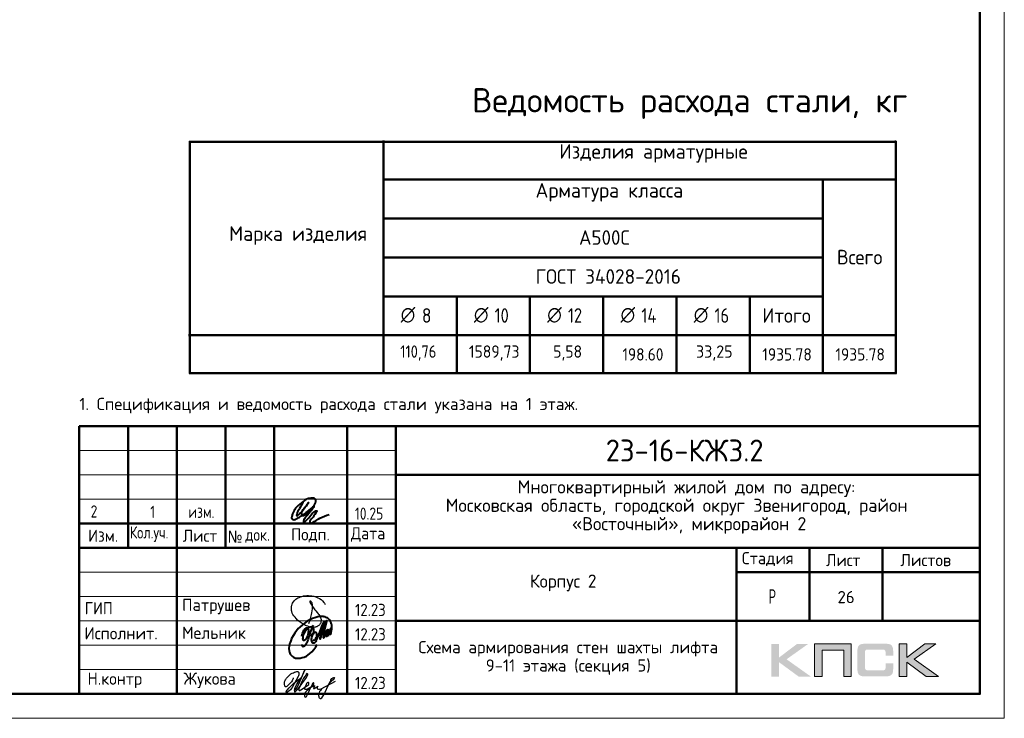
# Model space of a CAD drawing. Header units: millimetres. Extents: x -49773 to 2322955, y -3321 to 58485.
# Tile 340 of 580: x 1305837 to 1326062, y -3321 to 11029. Entities that reach past the tile are written whole.
import ezdxf

# ---------------------------------------------------------------- set-up
doc = ezdxf.new("R2010")
doc.units = ezdxf.units.MM
for name, color, linetype, lineweight in [('Standard', 7, 'Continuous', 25), ('Основная', 7, 'Continuous', 40), ('Стена наружная_ Сайдинг', 7, 'Continuous', 35), ('Экспликация_ описание', 7, 'Continuous', 13)]:
    doc.layers.add(name, color=color, linetype=linetype, lineweight=lineweight)
doc.styles.add('GOST 2.304-81', font='txt')
doc.styles.add('ISOCPEUR', font='txt')
doc.styles.add('Segoe UI Symbol', font='txt')

# ---------------------------------------------------------------- blocks, each defined once
blk = doc.blocks.new('яяя')
at = {"lineweight": 30}
for points in [[(345424, 110432), (345425, 110410), (345424, 110397), (345417, 110379), (345406, 110350), (345390, 110319), (345357, 110275), (345310, 110221), (345265, 110176), (345198, 110110), (345161, 110077), (345133, 110066), (345116, 110066), (345102, 110075), (345090, 110091), (345082, 110115), (345074, 110146), (345066, 110182), (345064, 110206), (345067, 110234), (345077, 110278), (345095, 110320), (345114, 110361), (345134, 110395), (345159, 110428), (345195, 110469), (345228, 110506), (345284, 110560), (345331, 110595), (345379, 110625), (345435, 110648), (345486, 110670), (345532, 110686), (345573, 110696), (345605, 110698), (345621, 110695), (345635, 110687), (345648, 110671), (345656, 110649), (345659, 110625), (345659, 110583), (345656, 110553), (345647, 110523), (345635, 110489), (345387, 110033), (345349, 109985), (345311, 109948), (345247, 109889), (345209, 109858), (345192, 109844), (345180, 109837), (345157, 109833), (345150, 109835), (345140, 109842), (345135, 109856), (345138, 109881), (345148, 109892), (345183, 109930), (345267, 110024), (345343, 110105), (345455, 110213), (345617, 110343), (345775, 110456), (345811, 110526), (345838, 110607), (345890, 110740), (345902, 110771), (345698, 110295), (345672, 110226), (345626, 110132), (345572, 110032), (345518, 109953), (345481, 109918), (345497, 110001), (345567, 110147), (345655, 110301), (345760, 110442)], [(345481, 109918), (345476, 109896), (345475, 109874), (345485, 109861), (345506, 109866), (345539, 109891), (345632, 109983), (345968, 110450), (346022, 110527), (346029, 110560), (346027, 110579), (346026, 110590), (346010, 110605), (345993, 110609), (345975, 110601), (345962, 110584), (345954, 110562), (345857, 110421), (345783, 110292), (345741, 110183), (345701, 110079), (345665, 109985), (345660, 109952), (345666, 109929), (345669, 109915), (345682, 109910), (345702, 109914), (345735, 109941), (345846, 110007), (346065, 110160), (346075, 110193), (346070, 110217), (346066, 110236), (346052, 110241), (346030, 110241), (346007, 110228), (345978, 110203), (345960, 110164), (345892, 110010), (345895, 109986), (345904, 109966), (345925, 109964), (345969, 109968), (346045, 110000), (346218, 110114), (346261, 110154), (346280, 110184), (346282, 110210), (346278, 110225), (346263, 110229), (346241, 110222), (346220, 110198), (346162, 110049), (345989, 109904), (345932, 109849), (345906, 109805), (345891, 109739), (345890, 109690), (345899, 109652), (345924, 109647), (345956, 109655), (345980, 109674), (346058, 109838), (346158, 110046), (346261, 110098), (346314, 110120), (346292, 110079), (346269, 110036), (346261, 110008), (346267, 109998), (346293, 109998), (346363, 110039), (346445, 110095), (346421, 110068), (346414, 110040), (346407, 110011), (346416, 109990), (346466, 109972), (346509, 109977), (346574, 109984), (347172, 110293)], [(346586, 109971), (346543, 109917), (346509, 109873), (346489, 109825), (346475, 109767), (346472, 109710), (346478, 109675), (346485, 109641), (346501, 109621), (346517, 109602), (346542, 109589), (346568, 109592), (346605, 109620), (346680, 109731), (346736, 109842), (346865, 110115), (346962, 110290), (346969, 110318), (346979, 110360), (347013, 110403), (347056, 110434), (347091, 110450), (347109, 110450), (347121, 110434), (347115, 110405), (347072, 110355), (347012, 110307), (346924, 110222)]]:
    blk.add_lwpolyline(points, dxfattribs=at)
blk = doc.blocks.new('Из_буфера32210')
at = {"color": 7, "lineweight": 25}
blk.add_lwpolyline([(357, 84), (386, 160), (399, 213), (405, 239), (412, 268), (420, 299), (427, 339), (434, 380), (437, 414), (438, 442), (436, 466), (430, 489), (425, 504), (417, 519), (409, 531), (405, 535), (403, 536), (400, 539), (394, 541), (387, 543), (383, 542), (379, 539), (377, 534), (377, 528), (379, 523), (438, 428), (470, 382), (484, 365), (504, 341), (528, 310), (551, 280), (562, 264), (575, 247), (582, 235), (589, 220), (599, 198), (606, 184), (610, 167), (611, 155), (612, 143), (611, 127), (609, 116), (603, 96), (596, 82), (588, 69), (579, 56), (563, 43), (551, 34), (539, 25), (524, 16), (511, 10), (494, 5), (481, 3), (456, 0), (432, 1), (415, 3), (396, 6), (375, 11), (355, 19), (336, 24), (310, 31), (293, 39), (269, 53), (243, 69), (223, 80), (202, 93), (180, 109), (152, 128), (126, 152), (98, 182), (77, 211), (52, 241), (32, 266), (20, 293), (8, 329), (3, 348), (1, 373), (0, 393), (1, 417), (6, 440), (13, 454), (20, 476), (26, 497), (38, 517), (47, 529), (60, 548), (75, 563), (95, 581), (115, 593), (135, 606), (161, 618), (187, 628), (213, 638), (251, 647), (282, 653), (319, 655), (353, 655), (384, 652), (418, 648), (460, 641), (503, 628), (544, 611), (579, 594), (611, 573), (639, 545), (666, 515), (679, 496), (694, 471)], dxfattribs=at)
blk = doc.blocks.new('Из_буфера5543')
at = {"layer": 'Основная'}
for points in [[(762, 497), (761, 475), (762, 458), (767, 452), (778, 451), (786, 456), (792, 470), (796, 479), (799, 485), (802, 495), (805, 507), (808, 516), (812, 533), (814, 535), (801, 505), (800, 490), (800, 477), (805, 470), (820, 476), (824, 483), (826, 494), (829, 504), (833, 526), (835, 530), (842, 548), (846, 564), (852, 580), (855, 593), (859, 605), (862, 610), (866, 617), (856, 574), (856, 555), (851, 540), (848, 519), (849, 504), (848, 495), (853, 493), (861, 496), (863, 501), (868, 518), (873, 541), (876, 550), (880, 574), (883, 591), (886, 612), (881, 686), (874, 707), (870, 726), (859, 756), (851, 767), (838, 790), (819, 809), (794, 828), (785, 830), (763, 839), (748, 848), (721, 853), (704, 855), (666, 856), (639, 856), (599, 849), (579, 842), (535, 829), (485, 816), (420, 783), (378, 759), (341, 732), (282, 688), (227, 640), (195, 610), (157, 566), (127, 518), (88, 464), (57, 403), (39, 361), (27, 325), (16, 296), (6, 253), (0, 203), (7, 156), (13, 124), (29, 84), (60, 48), (75, 35), (98, 20), (138, 4), (165, 0), (237, 4), (277, 13), (317, 25), (365, 46), (428, 93), (474, 130), (516, 180), (554, 236), (582, 281)], [(265, 457), (281, 514), (299, 558), (312, 579), (332, 604), (345, 612), (360, 622), (376, 623), (382, 623), (387, 620), (391, 616), (396, 603), (399, 595), (402, 580), (403, 561), (401, 532), (394, 489), (386, 464), (379, 450), (372, 431), (365, 419), (358, 406), (348, 395), (338, 381), (328, 373), (313, 368), (304, 368), (296, 375), (294, 382), (290, 395), (293, 410), (293, 423), (297, 453), (305, 480), (308, 489), (320, 515), (328, 532), (344, 563), (361, 581), (377, 600), (395, 620), (414, 636), (448, 646), (472, 651), (482, 649), (493, 639), (502, 619), (507, 608), (508, 574), (505, 541), (499, 519), (483, 494), (469, 476), (459, 470), (443, 469), (439, 469)], [(503, 678), (478, 638), (464, 604), (452, 565), (440, 538), (428, 496), (422, 475), (417, 459), (413, 438), (402, 411), (395, 387), (383, 357), (378, 335), (370, 322), (367, 317), (359, 302), (348, 280), (336, 260), (324, 251), (310, 240), (299, 237), (292, 237), (288, 239), (281, 248), (278, 254), (278, 272), (276, 276), (276, 280)], [(496, 377), (509, 373), (536, 381), (548, 392), (559, 405), (565, 424), (573, 446), (576, 461), (579, 481), (579, 496), (575, 512), (567, 526), (551, 531), (538, 533), (529, 527), (518, 519), (505, 506), (501, 498), (495, 491), (490, 482), (482, 466), (479, 458), (472, 435), (468, 429), (464, 416), (460, 401), (461, 392), (462, 373), (465, 356), (469, 345), (477, 337), (483, 324), (496, 316), (511, 315), (524, 318), (535, 326), (547, 340), (554, 347), (566, 364), (572, 374), (579, 385), (593, 419), (599, 436), (606, 452), (616, 479), (623, 504), (629, 521), (635, 533), (637, 542), (643, 556), (644, 557), (652, 576), (658, 592), (688, 673), (724, 750), (651, 489), (636, 412), (636, 406), (639, 402), (645, 401), (649, 402), (651, 406), (655, 416), (660, 420), (661, 427), (665, 436), (668, 446), (753, 720), (780, 779), (715, 511), (710, 476), (706, 424), (712, 420), (718, 419), (725, 426), (729, 430), (733, 436), (737, 445), (741, 458), (745, 471), (747, 484), (749, 488), (761, 511), (768, 534), (772, 548), (776, 561), (781, 570), (788, 582), (792, 587), (802, 594), (804, 592), (807, 589), (807, 579), (807, 575), (804, 562), (805, 556), (800, 541), (793, 526), (784, 512), (774, 498), (767, 491), (762, 486), (760, 488), (763, 507), (764, 513), (767, 525), (769, 537), (771, 545)]]:
    blk.add_lwpolyline(points, dxfattribs=at)

msp = doc.modelspace()

# ---------------------------------------------------------------- hatches: boundary and pattern name
h = msp.add_hatch(color=256)
h.paths.add_polyline_path([(1322034.8, -1792.3), (1321807.3, -1792.3), (1321435.3, -2072.3), (1321435.3, -1792.3), (1321277.7, -1792.3), (1321277.7, -2464.4), (1321435.3, -2464.4), (1321435.3, -2169.1), (1321837.8, -2464.4), (1322089.5, -2464.4), (1321588.8, -2109)])
h.paths.add_polyline_path([(1322317.6, -1918.8), (1322762.9, -1918.8), (1322762.9, -2464.4), (1322919.2, -2464.4), (1322919.2, -1792.3), (1322752.6, -1792.3), (1322161.4, -1792.3), (1322161.4, -1951.3), (1322161.4, -2464.4), (1322317.6, -2464.4)])
h.paths.add_polyline_path([(1324057.4, -1788.8), (1323899.7, -1788.8), (1323899.7, -2461.6), (1324057.4, -2461.6), (1324057.4, -2165.7), (1324459.8, -2461.6), (1324711.5, -2461.6), (1324210.9, -2105.5), (1324656.9, -1788.8), (1324430.1, -1788.8), (1324057.4, -2068.8)])
msp.add_hatch(color=256).paths.add_polyline_path([(1323768.3, -1863.5), (1323766.3, -1855.9), (1323763.5, -1849.7), (1323760.1, -1843.4), (1323756.6, -1837.2), (1323753.1, -1832.4), (1323749, -1827.5), (1323744.8, -1822.7), (1323740.7, -1818.5), (1323735.2, -1815.1), (1323729.6, -1810.9), (1323723.4, -1807.5), (1323716.5, -1804.7), (1323709.6, -1801.9), (1323702, -1799.2), (1323694.4, -1797.1), (1323676.4, -1793.6), (1323657, -1790.9), (1323635.6, -1789.5), (1323612.1, -1788.8), (1323211, -1788.8), (1323187.5, -1789.5), (1323166.8, -1790.9), (1323146.7, -1793.6), (1323129.4, -1797.1), (1323121.1, -1799.9), (1323113.5, -1801.9), (1323106.6, -1804.7), (1323100.4, -1808.2), (1323094.2, -1810.9), (1323087.9, -1815.1), (1323083.1, -1818.5), (1323078.3, -1822.7), (1323074.1, -1827.5), (1323070.7, -1832.4), (1323066.5, -1837.2), (1323063, -1843.4), (1323060.3, -1849.7), (1323057.5, -1856.6), (1323054.7, -1863.5), (1323052.7, -1871.1), (1323049.2, -1887.7), (1323046.5, -1905.7), (1323044.4, -1925.7), (1323044.4, -1947.8), (1323044.4, -2301.9), (1323044.4, -2324), (1323046.5, -2344.1), (1323049.2, -2362.7), (1323052.7, -2379.3), (1323054.7, -2386.9), (1323057.5, -2393.8), (1323060.3, -2400.8), (1323063, -2407), (1323066.5, -2412.5), (1323070.7, -2418), (1323074.1, -2422.9), (1323078.3, -2427.7), (1323083.1, -2431.9), (1323088.6, -2435.3), (1323094.2, -2438.8), (1323100.4, -2442.2), (1323106.6, -2445.7), (1323114.2, -2447.8), (1323121.1, -2450.5), (1323129.4, -2452.6), (1323146.7, -2456.8), (1323166.8, -2458.8), (1323188.2, -2460.9), (1323211, -2461.6), (1323612.1, -2461.6), (1323635.6, -2460.9), (1323657, -2459.5), (1323676.4, -2456.8), (1323693.7, -2453.3), (1323702, -2450.5), (1323709.6, -2448.5), (1323716.5, -2445.7), (1323723.4, -2442.2), (1323729.6, -2439.5), (1323735.2, -2435.3), (1323740.7, -2431.9), (1323744.8, -2427.7), (1323749, -2423.6), (1323753.1, -2418), (1323756.6, -2413.2), (1323760.1, -2407), (1323763.5, -2400.8), (1323766.3, -2394.5), (1323768.3, -2386.9), (1323771.1, -2379.3), (1323774.6, -2362.7), (1323777.3, -2344.7), (1323778.7, -2324), (1323779.4, -2301.9), (1323779.4, -2190.5), (1323622.4, -2190.5), (1323622.4, -2281.1), (1323622.4, -2287.4), (1323621.8, -2293.6), (1323620.4, -2299.1), (1323619, -2304.6), (1323616.9, -2309.5), (1323614.8, -2313.6), (1323612.1, -2317.8), (1323608.6, -2321.2), (1323605.2, -2324.7), (1323601, -2327.5), (1323596.2, -2329.5), (1323591.3, -2331.6), (1323586.5, -2333), (1323580.3, -2333.7), (1323574, -2334.4), (1323567.8, -2335.1), (1323244.2, -2335.1), (1323238.7, -2334.4), (1323233.8, -2333.7), (1323229.7, -2331.6), (1323225.5, -2329.5), (1323221.4, -2326.8), (1323217.9, -2324), (1323214.5, -2320.5), (1323211.7, -2316.4), (1323208.9, -2312.2), (1323206.9, -2308.1), (1323204.8, -2303.3), (1323203.4, -2298.4), (1323201.3, -2288.7), (1323200.6, -2279.1), (1323200.6, -1956.1), (1323200.6, -1950.6), (1323201.3, -1945.1), (1323202.7, -1940.2), (1323204.1, -1935.4), (1323205.5, -1931.2), (1323207.6, -1927.8), (1323210.3, -1924.3), (1323213.1, -1920.9), (1323216.6, -1918.1), (1323220, -1915.3), (1323224.2, -1913.3), (1323228.3, -1911.9), (1323233.1, -1910.5), (1323238, -1909.8), (1323243.5, -1909.1), (1323249.1, -1909.1), (1323567.8, -1909.1), (1323574, -1909.1), (1323580.3, -1909.8), (1323585.8, -1911.2), (1323590.6, -1912.6), (1323595.5, -1914.7), (1323600.3, -1916.7), (1323604.5, -1920.2), (1323607.9, -1922.9), (1323611.4, -1927.1), (1323614.1, -1931.2), (1323616.9, -1935.4), (1323619, -1940.2), (1323620.4, -1945.1), (1323621.8, -1950.6), (1323622.4, -1956.8), (1323622.4, -1963.1), (1323622.4, -2037), (1323779.4, -2037), (1323779.4, -1947.8), (1323778.7, -1925.7), (1323777.3, -1905.7), (1323774.6, -1887.7), (1323770.4, -1871.1)])

# ---------------------------------------------------------------- linework, layer by layer
at = {"lineweight": 0}
for points in [[(1322317.6, -2464.4), (1322317.6, -1918.8), (1322762.9, -1918.8), (1322762.9, -2464.4), (1322919.2, -2464.4), (1322919.2, -1792.3), (1322752.6, -1792.3), (1322161.4, -1792.3), (1322161.4, -1951.3), (1322161.4, -2464.4), (1322317.6, -2464.4)], [(1323899.7, -2461.6), (1323899.7, -1788.8), (1324057.4, -1788.8), (1324057.4, -2068.8), (1324430.1, -1788.8), (1324656.9, -1788.8), (1324210.9, -2105.5), (1324711.5, -2461.6), (1324459.8, -2461.6), (1324057.4, -2165.7), (1324057.4, -2461.6), (1323899.7, -2461.6)]]:
    msp.add_lwpolyline(points, close=True, dxfattribs=at)
at = {"layer": 'Standard', "color": 7, "linetype": 'Continuous', "lineweight": 13, "transparency": 33554687}
msp.add_lwpolyline([(1284061.9, -3321.3), (1326061.9, -3321.3), (1326061.9, 56078.7), (1284061.9, 56078.7), (1284061.9, -3321.3)], close=True, dxfattribs=at)
at = {"layer": 'Standard', "color": 7, "linetype": 'Continuous', "lineweight": 50, "transparency": 33554687}
msp.add_lwpolyline([(1286061.9, 55578.7), (1325561.9, 55578.7), (1325561.9, -2821.3), (1286061.9, -2821.3), (1286061.9, 55578.7)], close=True, dxfattribs=at)
at = {"layer": 'Основная', "color": 7, "ltscale": 100}
msp.add_spline([(1311654.6, 1116.2), (1311585.3, 989.9), (1311528.3, 868), (1311528.3, 840), (1311562.9, 857.9), (1311660.2, 963), (1311772.1, 1110.6), (1311691.5, 1006.6), (1311628.9, 911.6), (1311636.7, 850.1), (1311696, 855.6), (1311774.3, 921.6), (1311866, 1030.1), (1311917.5, 1134.1), (1311910.7, 1182.2), (1311826.5, 1198.5), (1311751.9, 1187.8), (1311622.2, 1102.8), (1311504.8, 993.2), (1311447.7, 895.9), (1311426.5, 823.2), (1311427.6, 776.2), (1311467.9, 758.3), (1311536.1, 781.8), (1311724, 907.1), (1311878.3, 1034.6), (1311722.6, 823.7), (1311667.1, 726.4), (1311666.9, 708), (1311700.5, 724.8), (1311794.4, 822.1), (1311919.7, 937.3), (1311938.7, 941.8), (1311920.8, 899.3), (1311843.8, 787.4), (1311796.7, 700.2), (1311803.4, 681.2), (1311839.2, 690.1), (1312002.5, 789.7), (1312197.1, 868)], degree=3, dxfattribs=at)
at = {"layer": 'Стена наружная_ Сайдинг', "color": 7, "linetype": 'Continuous', "lineweight": 50, "transparency": 33554687}
for p, q in [((1307061.8, 2678.7), (1325561.9, 2678.7)), ((1307061.8, -2821.3), (1307061.8, 2678.7)), ((1311061.8, -2821.3), (1311061.8, 2678.7)), ((1325561.9, 2678.7), (1325561.9, -2821.3)), ((1313561.8, 1678.7), (1325561.9, 1678.7)), ((1313561.8, 678.7), (1307061.8, 678.7)), ((1307061.8, 178.7), (1313561.8, 178.7)), ((1313561.8, 178.7), (1325561.9, 178.7)), ((1320561.9, -321.3), (1325561.9, -321.3)), ((1313561.8, -1321.3), (1325561.9, -1321.3)), ((1307061.8, -2821.3), (1325561.9, -2821.3))]:
    msp.add_line(p, q, dxfattribs=at)
at = {"layer": 'Стена наружная_ Сайдинг', "color": 7, "linetype": 'Continuous', "lineweight": 13, "transparency": 33554687}
for p, q in [((1307061.8, 2178.7), (1313561.8, 2178.7)), ((1307061.8, 1678.7), (1313561.8, 1678.7)), ((1307061.8, 1178.7), (1313561.8, 1178.7)), ((1307061.8, -321.3), (1313561.8, -321.3)), ((1307061.8, -821.3), (1313561.8, -821.3)), ((1307061.8, -1321.3), (1313561.8, -1321.3)), ((1307061.8, -1821.3), (1313561.8, -1821.3)), ((1307061.8, -2321.3), (1313561.8, -2321.3))]:
    msp.add_line(p, q, dxfattribs=at)
at = {"layer": 'Стена наружная_ Сайдинг', "color": 7, "linetype": 'Continuous', "lineweight": 50, "transparency": 33554687}
for points in [[(1308061.8, 2678.7), (1308061.8, 1428.7), (1308061.8, 178.7)], [(1309061.8, 2678.7), (1309061.8, -71.3), (1309061.8, -2821.3)], [(1310061.8, 2678.7), (1310061.8, 1428.7), (1310061.8, 178.7)], [(1312561.8, 2678.7), (1312561.8, -71.3), (1312561.8, -2821.3)], [(1313561.8, 2678.7), (1313561.8, -71.3), (1313561.8, -2821.3)], [(1320561.9, -2821.3), (1320561.9, -1321.3), (1320561.9, 178.7)], [(1322061.9, -1321.3), (1322061.9, -571.3), (1322061.9, 178.7)], [(1323561.9, 178.7), (1323561.9, -571.3), (1323561.9, -1321.3)]]:
    msp.add_lwpolyline(points, dxfattribs=at)
at = {"layer": 'Экспликация_ описание', "color": 7, "linetype": 'Continuous', "lineweight": 50, "transparency": 33554687}
for p, q in [((1309320.8, 8523.7), (1323847.3, 8523.7)), ((1309329.6, 8532.5), (1309329.6, 3758.9)), ((1313307.6, 8545.7), (1313307.6, 7732.5)), ((1313307.6, 8545.7), (1313307.6, 4532.5)), ((1323834.1, 8532.5), (1323834.1, 3758.9)), ((1313294.3, 7745.7), (1322338.4, 7745.7)), ((1313294.3, 7745.7), (1323820.8, 7745.7)), ((1313307.6, 7758.9), (1313307.6, 6932.5)), ((1322320.8, 7745.7), (1323820.8, 7745.7)), ((1322334, 7758.9), (1322334, 4532.5)), ((1313294.3, 6945.7), (1322338.4, 6945.7)), ((1313294.3, 5345.7), (1314817.3, 5345.7)), ((1313307.6, 5358.9), (1313307.6, 4532.5)), ((1314799.6, 5345.7), (1316322.6, 5345.7)), ((1314812.9, 5358.9), (1314812.9, 4532.5)), ((1316304.9, 5345.7), (1317827.9, 5345.7)), ((1316318.1, 5358.9), (1316318.1, 4532.5)), ((1317810.2, 5345.7), (1319333.1, 5345.7)), ((1317823.4, 5358.9), (1317823.4, 4532.5)), ((1319315.5, 5345.7), (1320838.4, 5345.7)), ((1319328.7, 5358.9), (1319328.7, 4532.5)), ((1313320.8, 4545.7), (1309307.6, 4545.7)), ((1313294.3, 4545.7), (1314812.9, 4545.7)), ((1313294.3, 4545.7), (1314817.3, 4545.7)), ((1313307.6, 4558.9), (1313307.6, 3745.7)), ((1313307.6, 4550.1), (1313307.6, 3745.7)), ((1314799.6, 4545.7), (1316318.1, 4545.7)), ((1314799.6, 4545.7), (1316322.6, 4545.7)), ((1314812.9, 4558.9), (1314812.9, 3745.7)), ((1316304.9, 4545.7), (1317823.4, 4545.7)), ((1316304.9, 4545.7), (1317827.9, 4545.7)), ((1316318.1, 4558.9), (1316318.1, 3745.7)), ((1317810.2, 4545.7), (1319328.7, 4545.7)), ((1317810.2, 4545.7), (1319333.1, 4545.7)), ((1317823.4, 4558.9), (1317823.4, 3745.7)), ((1319315.5, 4545.7), (1320834, 4545.7)), ((1319315.5, 4545.7), (1320838.4, 4545.7)), ((1319328.7, 4558.9), (1319328.7, 3745.7)), ((1320820.8, 4545.7), (1322334, 4545.7)), ((1320834, 4558.9), (1320834, 3745.7)), ((1322320.8, 4545.7), (1323834.1, 4545.7)), ((1322320.8, 4545.7), (1323820.8, 4545.7)), ((1322334, 4558.9), (1322334, 3745.7)), ((1309320.8, 3767.8), (1323847.3, 3767.8))]:
    msp.add_line(p, q, dxfattribs=at)
at = {"layer": 'Экспликация_ описание', "color": 7, "linetype": 'Continuous', "lineweight": 25, "transparency": 33554687}
for p, q in [((1323820.8, 8545.7), (1323820.8, 7732.5)), ((1323820.8, 7758.9), (1323820.8, 4532.5))]:
    msp.add_line(p, q, dxfattribs=at)
at = {"layer": 'Экспликация_ описание', "color": 7, "linetype": 'Continuous', "lineweight": 35, "transparency": 33554687}
for p, q in [((1322334, 7758.9), (1322334, 6932.5)), ((1314812.9, 5358.9), (1314812.9, 4532.5)), ((1316318.1, 5358.9), (1316318.1, 4532.5)), ((1317823.4, 5358.9), (1317823.4, 4532.5)), ((1319328.7, 5358.9), (1319328.7, 4532.5)), ((1320834, 5358.9), (1320834, 4532.5)), ((1313320.8, 4545.7), (1309307.6, 4545.7))]:
    msp.add_line(p, q, dxfattribs=at)
at = {"layer": 'Экспликация_ описание', "color": 7, "linetype": 'Continuous', "lineweight": 50, "transparency": 33554687}
for points in [[(1313307.6, 6945.7), (1313307.6, 6145.7), (1322334, 6145.7), (1322334, 6945.7), (1313307.6, 6945.7)], [(1313307.6, 6145.7), (1313307.6, 5345.7), (1322334, 5345.7), (1322334, 6145.7), (1313307.6, 6145.7)], [(1320834, 5345.7), (1320834, 4545.7), (1322334, 4545.7), (1322334, 5345.7), (1320834, 5345.7)]]:
    msp.add_lwpolyline(points, dxfattribs=at)

# ---------------------------------------------------------------- block references
at = {"color": 1, "ltscale": 100}
msp.add_blockref('Из_буфера32210', (1311416.9, -1455.5), dxfattribs=at)
at = {"color": 2, "lineweight": 60, "xscale": 0.5, "yscale": 0.5, "zscale": 0.5}
msp.add_blockref('яяя', (1138741.1, -57707.8), dxfattribs=at)
at = {"layer": 'Основная'}
msp.add_blockref('Из_буфера5543', (1311364.3, -2088.1), dxfattribs=at)

# ---------------------------------------------------------------- texts
at = {"layer": 'Standard', "color": 7, "linetype": 'Continuous', "lineweight": 13, "transparency": 33554687, "char_height": 250, "style": 'ISOCPEUR'}
for s, insert, width, attachment_point in [('\\A1;{\\fISOCPEUR|i0|b0;\\H250.000000;\\W1.000000;\\C7;1. Спецификация и ведомость расхода стали указана на 1 этаж.}\\P', (1307061.8, 2943.2), 10560.729, 7), ('\\A1;{\\fISOCPEUR|i0|b0;\\H250.000000;\\W1.000000;\\C7;26}\\P', (1322811.9, -831.3), 459.375, 5)]:
    msp.add_mtext(s, dxfattribs=dict(at, insert=insert, width=width, attachment_point=attachment_point))
at = {"layer": 'Standard', "color": 7, "linetype": 'Continuous', "lineweight": 50, "transparency": 33554687, "insert": (1317874.4, 1953.7), "char_height": 450, "width": 3586.382, "attachment_point": 7, "style": 'ISOCPEUR'}
msp.add_mtext('\\W0.95;23-16-КЖ3.2', dxfattribs=at)
at = {"layer": 'Standard', "color": 7, "linetype": 'Continuous', "lineweight": 25, "transparency": 33554687}
for s, insert, char_height, width, attachment_point, style in [('\\W0.99;Многоквартирный жилой дом по адресу: ', (1316065.4, 1223.7), 270, 7123.089, 7, 'ISOCPEUR'), ('\\W0.99;Московская область, городской округ Звенигород, район ', (1314587.1, 845.7), 270, 10078.117, 7, 'ISOCPEUR'), ('\\W0.99;«Восточный», микрорайон 2', (1317179.1, 467.7), 270, 4896.236, 7, 'ISOCPEUR'), ('2', (1307363.9, 1053.5), 250, 283.333, 2, 'GOST 2.304-81'), ('1', (1308568.4, 1044.6), 250, 283.333, 2, 'GOST 2.304-81'), ('10.25', (1312722.3, 758.7), 250, 693.365, 7, 'GOST 2.304-81'), ('изм.', (1309568.4, 1044.6), 250, 283.333, 2, 'GOST 2.304-81'), ('\\W0.93;Изм.', (1307243.1, 303.5), 250, 752.897, 7, 'ISOCPEUR'), ('\\W0.79;Кол.уч.', (1308098.5, 303.5), 250, 973.657, 7, 'ISOCPEUR'), ('\\W0.94;Лист', (1309186.8, 303.5), 250, 866.919, 7, 'ISOCPEUR'), ('\\W0.91;№', (1310107.3, 286.1), 250, 477.949, 7, 'Segoe UI Symbol'), ('\\W0.84;док.', (1310471.5, 286.1), 250, 649.802, 7, 'ISOCPEUR'), ('\\W0.94;Подп.', (1311411.8, 293), 250, 916.954, 7, 'ISOCPEUR'), ('\\W0.94;Дата', (1312639, 303.5), 250, 967.736, 7, 'ISOCPEUR'), ('\\W0.96;Стадия', (1320671.9, -196.5), 250, 1243.904, 7, 'ISOCPEUR'), ('\\W0.94;Лист', (1322399.6, -196.5), 250, 866.919, 7, 'ISOCPEUR'), ('\\W0.96;Листов', (1323925.5, -196.5), 250, 1218.997, 7, 'ISOCPEUR'), ('\\W0.96;Корпус 2', (1316319.3, -711.3), 270, 1614.451, 7, 'ISOCPEUR'), ('\\W0.62;Р', (1321219.6, -971.3), 300, 276.791, 7, 'ISOCPEUR'), ('\\W0.92;ГИП', (1307172.6, -1183.8), 250, 689.612, 7, 'ISOCPEUR'), ('\\W0.97;Патрушев', (1309172.7, -1183.8), 250, 1670.192, 7, 'ISOCPEUR'), ('\\W0.88;12.23', (1312724.9, -1220), 250, 834.251, 7, 'ISOCPEUR'), ('\\W0.97;Исполнит.', (1307166.9, -1699.5), 250, 1645.076, 7, 'ISOCPEUR'), ('\\W0.96;Мельник', (1309172.7, -1689.9), 250, 1394.321, 7, 'ISOCPEUR'), ('\\W0.88;12.23', (1312724.9, -1720), 250, 834.251, 7, 'ISOCPEUR'), ('\\W0.96;Н.контр', (1307229.4, -2699.5), 250, 1319.134, 7, 'ISOCPEUR'), ('\\W0.96;Жукова', (1309204.3, -2699.5), 250, 1269.071, 7, 'ISOCPEUR'), ('\\W0.88;12.23', (1312724.9, -2720), 250, 834.251, 7, 'ISOCPEUR')]:
    msp.add_mtext(s, dxfattribs=dict(at, insert=insert, char_height=char_height, width=width, attachment_point=attachment_point, style=style))
at = {"layer": 'Standard', "color": 7, "linetype": 'Continuous', "lineweight": 25, "transparency": 33554687, "insert": (1317105.1, -1734.9), "char_height": 250, "width": 6366.875, "attachment_point": 2, "line_spacing_factor": 0.903614}
msp.add_mtext('\\A1;{\\fISOCPEUR|i0|b0;\\H250.000000;\\W1.000000;\\C7;Схема армирования стен шахты лифта}\\P{\\fISOCPEUR|i0|b0;\\H250.000000;\\W1.000000;\\C7;9-11 этажа (секция 5)}\\P', dxfattribs=at)
at = {"layer": 'Экспликация_ описание', "color": 7, "linetype": 'Continuous', "lineweight": 50, "transparency": 33554687, "insert": (1315129.2, 8989.2), "char_height": 499.077, "width": 9650.102, "attachment_point": 7, "style": 'ISOCPEUR'}
msp.add_mtext('\\W0.99;Ведомость расхода стали, кг', dxfattribs=at)
at = {"layer": 'Экспликация_ описание', "color": 7, "linetype": 'Continuous', "lineweight": 25, "transparency": 33554687, "attachment_point": 7, "style": 'ISOCPEUR'}
for s, insert, char_height, width in [('\\W0.98;Изделия арматурные', (1316919.9, 8093.6), 298.977, 4076.291), ('\\W0.98;Арматура класса', (1316432.3, 7293.5), 298.977, 3464.093), ('\\W0.98;Марка изделия', (1310138.1, 6404.5), 298.977, 2939.949), ('\\W0.95;А500С', (1317326.3, 6404.5), 298.977, 1247.216), ('\\W0.95;Всего', (1322624.8, 6003.1), 298.977, 1187.201), ('\\W0.96;ГОСТ 34028-2016', (1316434.8, 5604.4), 298.977, 3281.224), ('\\W0.82;∅', (1313663.7, 4804.3), 298.98, 391.3), ('\\W0.87; 8', (1313932.9, 4804.3), 298.98, 518.075), ('\\W0.82;∅', (1315167.3, 4804.3), 298.98, 391.3), ('\\W0.82; 10', (1315436.6, 4804.3), 298.98, 660.333), ('\\W0.82;∅', (1316673.6, 4804.3), 298.98, 391.309), ('\\W0.82; 12', (1316942.8, 4804.3), 298.98, 660.333), ('\\W0.82;∅', (1318179.8, 4804.3), 298.98, 391.3), ('\\W0.83; 14', (1318449, 4804.3), 298.98, 691.477), ('\\W0.82;∅', (1319683.5, 4804.3), 298.98, 391.317), ('\\W0.82; 16', (1319952.7, 4804.3), 298.98, 660.333), ('\\W0.95;Итого', (1321090.6, 4804.3), 298.977, 1277.374), ('\\W0.85;110,76', (1313653.5, 4027), 252.977, 979.973), ('\\W0.92;1589,73', (1315063.2, 4027), 252.977, 1215.439), ('\\W0.92;5,58', (1316795.5, 4027), 252.977, 736.148), ('\\W0.90;198.60', (1318217.9, 4027), 252.977, 1023.816), ('\\W0.94;33,25', (1319729.2, 4027), 252.977, 915.089), ('\\W0.91;1935.78', (1321090.6, 4027), 252.977, 1202.645), ('\\W0.91;1935.78', (1322591.8, 4027), 252.977, 1202.638)]:
    msp.add_mtext(s, dxfattribs=dict(at, insert=insert, char_height=char_height, width=width))

doc.saveas('drawing.dxf')
